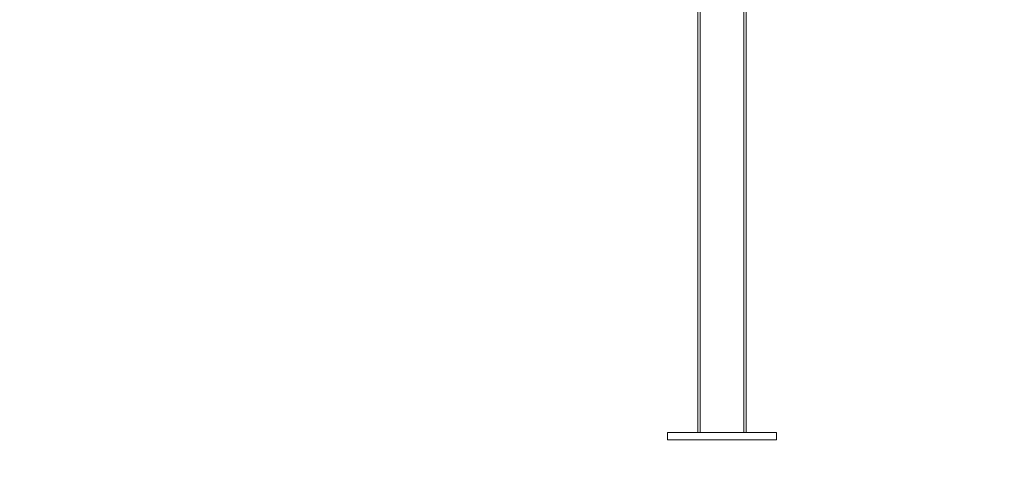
# Model space of a CAD drawing. Header units: millimetres. Extents: x -4395 to 65662, y -65530 to 6847.
# Tile 797 of 1034: x 17871 to 19493, y -67 to 692. Entities that reach past the tile are written whole.
import ezdxf

# ---------------------------------------------------------------- set-up
doc = ezdxf.new("R2010")
doc.units = ezdxf.units.MM
doc.layers.add('COTAS_P', color=1, linetype='Continuous', lineweight=0)
doc.layers.add('lateral_C02', color=7, linetype='Continuous', lineweight=0)
doc.dimstyles.new('R19_100', dxfattribs={"dimtxt": 250, "dimasz": 150, "dimexe": 150, "dimexo": 80, "dimgap": 100, "dimtad": 1, "dimtih": 1, "dimtoh": 1, "dimdsep": 46, "dimcen": 0.09, "dimadec": 0, "dimazin": 0, "dimtfac": 1, "dimtdec": 4, "dimtofl": 0, "dimtmove": 0, "dimatfit": 3, "dimfxl": 1, "dimtolj": 1, "dimtzin": 0, "dimarcsym": 0})

# ---------------------------------------------------------------- blocks, each defined once
blk = doc.blocks.new('DIM_R33_4')
at = {"layer": 'COTAS_P'}
for p, q in [((15248.4, 1279.1), (24311.8, 4109.1)), ((24311.8, 4109.1), (24155.2, 4107.3)), ((24311.8, 4109.1), (24182.1, 4021.4)), ((24580.1, 3250), (24311.8, 4109.1)), ((15248.4, 1279.1), (15378.1, 1366.8)), ((15248.4, 1279.1), (15405, 1280.8)), ((15516.6, 420), (15248.4, 1279.1))]:
    blk.add_line(p, q, dxfattribs=at)
blk.add_text('9495 P', height=250, rotation=17.3406, dxfattribs=at).set_placement((19750.3, 2789.5))
blk = doc.blocks.new('DIM_R33_30')
at = {"layer": 'COTAS_P'}
for p, q in [((112.7, 0), (112.7, -2500)), ((65298.1, 0), (65298.1, -2500)), ((112.7, -2500), (262.7, -2455)), ((65298.1, -2500), (65148.1, -2455)), ((112.7, -2500), (65298.1, -2500)), ((112.7, -2500), (262.7, -2545)), ((65298.1, -2500), (65148.1, -2545))]:
    blk.add_line(p, q, dxfattribs=at)
blk.add_text('65185.39 P', height=250, dxfattribs=at).set_placement((32705.4, -2400))

msp = doc.modelspace()

# ---------------------------------------------------------------- linework, layer by layer
at = {"layer": 'lateral_C02'}
for p, q in [((18987.51, 1161.859), (18987.51, 12)), ((18991.51, 12), (18991.51, 1161.859)), ((19063.51, 1161.859), (19063.51, 12)), ((19067.51, 12), (19067.51, 1161.859)), ((18937.51, 12), (19117.51, 12)), ((18937.51, 12), (18937.51, 0)), ((18937.51, 0), (19117.51, 0)), ((18987.51, 12), (19067.51, 12)), ((18987.51, 12), (18991.51, 12)), ((19063.51, 12), (18991.51, 12)), ((19063.51, 12), (19067.51, 12)), ((19117.51, 0), (19117.51, 12))]:
    msp.add_line(p, q, dxfattribs=at)

# ---------------------------------------------------------------- dimensions: what is measured, and where the dimension line sits
at = {"layer": 'COTAS_P'}
for p1, p2, distance, picture, middle in [((15516.618, 420), (24580.067, 3250), 900, 'DIM_R33_4', (19780.096, 2694.095)), ((112.7, 0), (65298.0949, 0), -2500, 'DIM_R33_30', (32705.3975, -2500))]:
    dim = msp.add_aligned_dim(p1=p1, p2=p2, distance=distance, text='<> P', dimstyle='R19_100', dxfattribs=at)
    dim.commit()
    dim.dimension.update_dxf_attribs({"geometry": picture, "text_midpoint": middle})

doc.saveas('drawing.dxf')
